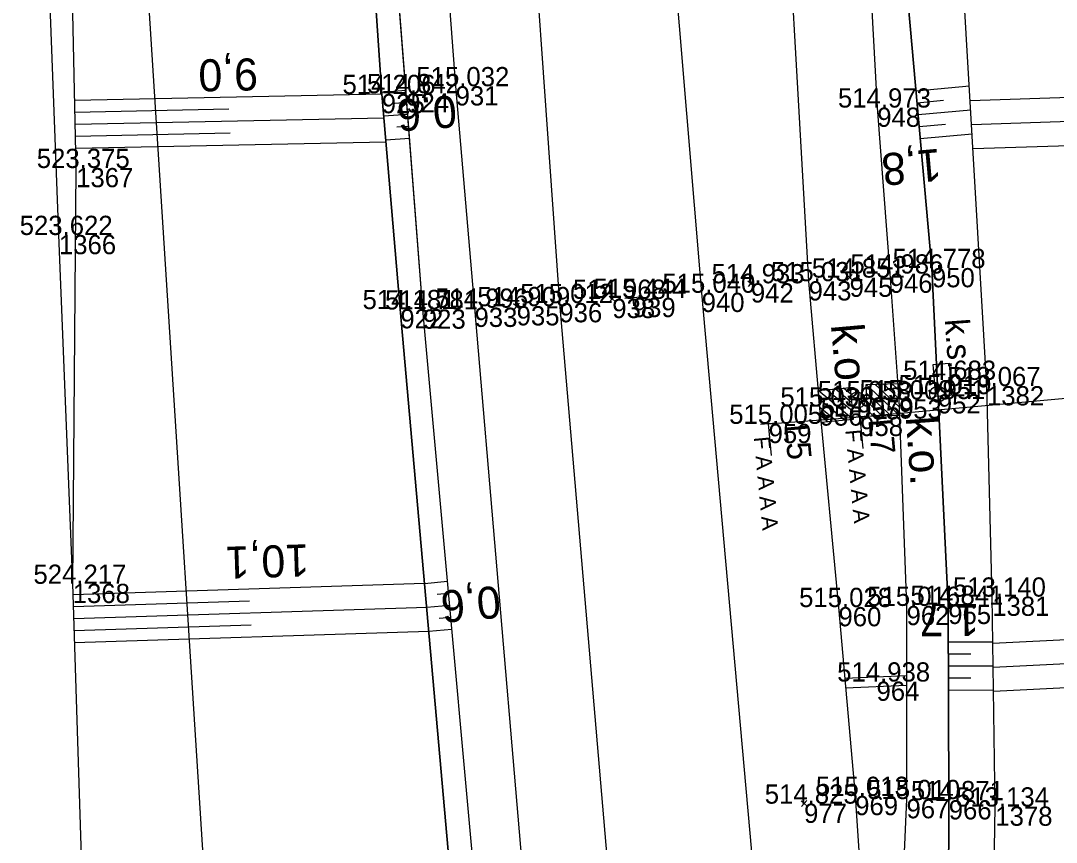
# Model space of a CAD drawing. Extents: x -1234191 to 23050, y -1290331 to -741191.
# Drawn here: x -865468.5 to -865403.9, y -1105253.5 to -1105202.3 of the extents above; entities that cross this region are included whole.
import ezdxf

# ---------------------------------------------------------------- set-up
doc = ezdxf.new("R2010")
doc.units = 0
for name, color, linetype in [('Vrstva 1', 7, 'Continuous'), ('Vrstva 13', 7, 'Continuous'), ('Vrstva 17', 7, 'Continuous'), ('Vrstva 25', 7, 'Continuous'), ('Vrstva 27', 7, 'Continuous'), ('Vrstva 3', 7, 'Continuous'), ('Vrstva 4', 7, 'Continuous'), ('Vrstva 48', 7, 'Continuous'), ('Vrstva 49', 7, 'Continuous'), ('Vrstva 53', 7, 'Continuous'), ('Vrstva 6', 7, 'Continuous'), ('Vrstva 60', 7, 'Continuous'), ('Vrstva 61', 7, 'Continuous'), ('Vrstva 7', 7, 'Continuous')]:
    doc.layers.add(name, color=color, linetype=linetype)

msp = doc.modelspace()

# ---------------------------------------------------------------- linework, layer by layer
at = {"layer": 'Vrstva 1'}
for points in [[(-865441.571, -1105127.548), (-865443.346, -1105156.022), (-865442.927, -1105186.15), (-865441.41, -1105206.355), (-865440.23, -1105220.175), (-865436.053, -1105269.228), (-865435.195, -1105279.381), (-865434.088, -1105290.386), (-865432.547, -1105301.393), (-865430.429, -1105313.208), (-865427.548, -1105327.685), (-865424.317, -1105344.019)], [(-865434.948, -1105128.258), (-865437.242, -1105156.147), (-865437.564, -1105168.172), (-865437.315, -1105186.096), (-865434.934, -1105219.886), (-865430.726, -1105269.049), (-865429.004, -1105289.079), (-865428.37, -1105296.444), (-865427.42, -1105307.516), (-865425.728, -1105327.455), (-865424.317, -1105344.019), (-865422.907, -1105360.575), (-865422.781, -1105362.095)], [(-865427.484, -1105128.881), (-865429.29, -1105156.421), (-865428.85, -1105185.898), (-865426.055, -1105219.244), (-865421.666, -1105268.325), (-865421.067, -1105275.219), (-865419.207, -1105295.97), (-865418.383, -1105307.829), (-865417.573, -1105324.42)], [(-865418.889, -1105130.073), (-865420.897, -1105156.736), (-865421.248, -1105186.037), (-865419.384, -1105218.523), (-865418.692, -1105226.336), (-865417.52, -1105238.857), (-865416.476, -1105250.644), (-865415.647, -1105263.122), (-865414.829, -1105279.745)], [(-865413.892, -1105131.231), (-865415.794, -1105156.578), (-865416.09, -1105189.864), (-865415.098, -1105207.686), (-865414.323, -1105218.045), (-865413.747, -1105225.897), (-865413.272, -1105238.786), (-865413.274, -1105250.84), (-865413.808, -1105263.148), (-865414.829, -1105279.745)]]:
    msp.add_lwpolyline(points, dxfattribs=at)
at = {"layer": 'Vrstva 13'}
for points in [[(-865413.433, -1105331.673), (-865411.411, -1105307.747), (-865409.512, -1105284.911), (-865408.016, -1105263.36), (-865407.915, -1105261.831), (-865407.732, -1105251.306), (-865407.925, -1105238.206), (-865408.254, -1105225.07), (-865409.729, -1105199.857), (-865410.497, -1105181.794), (-865410.222, -1105163.654), (-865407.266, -1105129.549), (-865403.874, -1105107.181), (-865399.104, -1105083.205), (-865391.47, -1105057.623), (-865383.107, -1105034.552), (-865371.678, -1105010.683), (-865361.121, -1104991.587), (-865347.403, -1104971.551), (-865334.26, -1104954.827), (-865316.011, -1104935.138), (-865304.272, -1104923.986), (-865286.053, -1104908.764)], [(-865436.355, -1105302.025), (-865439.103, -1105283.937), (-865440.491, -1105269.562), (-865444.858, -1105220.264), (-865446.015, -1105206.84), (-865447.461, -1105185.477), (-865447.796, -1105156.012), (-865446.122, -1105130.014), (-865447.175, -1105127.09), (-865446.164, -1105119.269), (-865446.324, -1105117.738), (-865445.349, -1105114.667), (-865444.175, -1105106.198), (-865442.655, -1105096.619)]]:
    msp.add_lwpolyline(points, dxfattribs=at)
at = {"layer": 'Vrstva 17'}
msp.add_lwpolyline([(-865440.024, -1105362.568), (-865440.948, -1105350.419), (-865442.441, -1105333.554), (-865444.21, -1105322.31), (-865462.564, -1105304.913), (-865463.714, -1105278.723), (-865464.651, -1105257.681), (-865465.298, -1105237.406), (-865466.161, -1105215.637), (-865467.198, -1105188.109), (-865467.959, -1105161.216), (-865460.995, -1105122.061), (-865456.243, -1105096.706), (-865453.694, -1105077.206), (-865448.895, -1105043.52)], dxfattribs=at)
at = {"layer": 'Vrstva 25'}
msp.add_lwpolyline([(-865411.6, -1105223.716), (-865410.603, -1105223.643), (-865410.456, -1105225.638), (-865411.453, -1105225.711), (-865411.6, -1105223.716)], dxfattribs=at)
at = {"layer": 'Vrstva 27'}
for p, q in [((-865411.323, -1105225.525), (-865411.315, -1105225.625)), ((-865416.354, -1105225.895), (-865416.346, -1105225.995))]:
    msp.add_line(p, q, dxfattribs=at)
for centre in [(-865416.35, -1105225.945), (-865411.319, -1105225.575)]:
    msp.add_circle(centre, 0.5, dxfattribs=at)
at = {"layer": 'Vrstva 3'}
for p, q in [((-865415.782, -1105224.971), (-865413.71, -1105226.896)), ((-865415.253, -1105224.952), (-865413.73, -1105226.367)), ((-865414.722, -1105224.932), (-865413.749, -1105225.836)), ((-865414.193, -1105224.913), (-865413.769, -1105225.306)), ((-865416.608, -1105227.145), (-865418.785, -1105225.34)), ((-865416.657, -1105226.618), (-865418.258, -1105225.291)), ((-865416.706, -1105226.089), (-865417.729, -1105225.241)), ((-865416.756, -1105225.561), (-865417.201, -1105225.192)), ((-865415.763, -1105225.501), (-865414.24, -1105226.916)), ((-865417.135, -1105227.195), (-865418.736, -1105225.868)), ((-865415.743, -1105226.032), (-865414.77, -1105226.935)), ((-865417.664, -1105227.244), (-865418.686, -1105226.397)), ((-865418.192, -1105227.294), (-865418.637, -1105226.924)), ((-865415.724, -1105226.561), (-865415.3, -1105226.955))]:
    msp.add_line(p, q, dxfattribs=at)
for points in [[(-865413.784, -1105224.898), (-865413.71, -1105226.896), (-865415.709, -1105226.97), (-865415.782, -1105224.971)], [(-865418.599, -1105227.332), (-865418.785, -1105225.34), (-865416.794, -1105225.154), (-865416.608, -1105227.145)]]:
    msp.add_lwpolyline(points, close=True, dxfattribs=at)
at = {"layer": 'Vrstva 4'}
for points in [[(-865426.155, -1105368.12), (-865426.668, -1105362.407), (-865429.114, -1105338.123), (-865433.028, -1105319.492), (-865435.927, -1105302.018), (-865438.193, -1105282.679), (-865438.981, -1105269.51), (-865443.453, -1105220.286), (-865444.491, -1105206.788), (-865446.148, -1105185.515), (-865446.491, -1105156.099), (-865443.766, -1105128.394), (-865443.698, -1105127.375), (-865441.144, -1105106.64), (-865435.776, -1105078.309), (-865428.102, -1105049.433), (-865418.029, -1105021.359), (-865405.439, -1104994.15), (-865406.275, -1104993.706), (-865402.988, -1104987.737), (-865401.606, -1104987.788)], [(-865415.794, -1105407.513), (-865415.455, -1105367.235), (-865415.891, -1105361.522), (-865415.741, -1105360.39), (-865415.629, -1105358.645), (-865415.886, -1105341.269), (-865413.741, -1105315.983), (-865411.857, -1105285.664), (-865410.674, -1105263.199), (-865410.639, -1105250.909), (-865410.672, -1105238.715), (-865411.687, -1105217.701), (-865413.272, -1105200.005), (-865413.874, -1105181.2), (-865413.543, -1105163.549), (-865410.805, -1105129.725)]]:
    msp.add_lwpolyline(points, dxfattribs=at)
at = {"layer": 'Vrstva 48'}
for p, q in [((-865465.176, -1105207.222), (-865446.016, -1105206.82)), ((-865444.512, -1105206.618), (-865446.022, -1105206.735)), ((-865412.678, -1105206.633), (-865409.35, -1105206.335)), ((-865393.129, -1105206.728), (-865409.295, -1105207.271)), ((-865444.454, -1105207.365), (-865445.207, -1105207.424)), ((-865412.611, -1105207.38), (-865410.959, -1105207.232)), ((-865465.16, -1105207.972), (-865455.556, -1105207.77)), ((-865444.396, -1105208.113), (-865445.895, -1105208.229)), ((-865412.545, -1105208.127), (-865409.262, -1105207.833)), ((-865393.079, -1105208.227), (-865409.208, -1105208.769)), ((-865465.144, -1105208.722), (-865445.888, -1105208.318)), ((-865444.339, -1105208.861), (-865445.085, -1105208.919)), ((-865412.478, -1105208.874), (-865410.848, -1105208.728)), ((-865465.129, -1105209.471), (-865455.476, -1105209.269)), ((-865412.411, -1105209.621), (-865409.175, -1105209.331)), ((-865465.113, -1105210.221), (-865445.759, -1105209.815)), ((-865444.281, -1105209.609), (-865445.766, -1105209.724)), ((-865393.028, -1105209.726), (-865409.12, -1105210.267)), ((-865441.91, -1105237.269), (-865443.34, -1105237.399)), ((-865465.277, -1105238.064), (-865443.343, -1105237.364)), ((-865465.253, -1105238.814), (-865454.265, -1105238.463)), ((-865441.842, -1105238.016), (-865442.558, -1105238.081)), ((-865465.229, -1105239.563), (-865443.211, -1105238.861)), ((-865441.774, -1105238.762), (-865443.208, -1105238.893)), ((-865441.707, -1105239.509), (-865442.424, -1105239.575)), ((-865465.205, -1105240.313), (-865454.175, -1105239.961)), ((-865465.181, -1105241.063), (-865443.078, -1105240.357)), ((-865441.639, -1105240.256), (-865443.075, -1105240.387)), ((-865391.831, -1105240.309), (-865407.882, -1105241.129)), ((-865410.666, -1105241.034), (-865407.883, -1105241.026)), ((-865410.664, -1105241.784), (-865409.268, -1105241.78)), ((-865391.754, -1105241.807), (-865407.86, -1105242.63)), ((-865410.662, -1105242.534), (-865407.861, -1105242.526)), ((-865410.66, -1105243.284), (-865409.255, -1105243.28)), ((-865391.678, -1105243.306), (-865407.838, -1105244.13)), ((-865410.658, -1105244.034), (-865407.839, -1105244.026))]:
    msp.add_line(p, q, dxfattribs=at)
at = {"layer": 'Vrstva 49'}
for p, q in [((-865423.176, -1105218.491), (-865422.794, -1105218.813)), ((-865422.824, -1105218.461), (-865423.146, -1105218.843)), ((-865417.013, -1105218.134), (-865416.635, -1105218.46)), ((-865416.661, -1105218.108), (-865416.987, -1105218.486)), ((-865431.823, -1105219.458), (-865431.445, -1105219.786)), ((-865431.47, -1105219.433), (-865431.798, -1105219.811)), ((-865437.791, -1105219.919), (-865437.409, -1105220.241)), ((-865437.439, -1105219.889), (-865437.761, -1105220.271)), ((-865419.851, -1105250.96), (-865419.475, -1105251.29)), ((-865419.498, -1105250.937), (-865419.828, -1105251.313))]:
    msp.add_line(p, q, dxfattribs=at)
for points in [[(-865415.418, -1105358.8), (-865414.125, -1105346.616), (-865413.248, -1105337.101), (-865412.974, -1105331.531), (-865413.245, -1105331.434), (-865411.411, -1105307.747), (-865409.512, -1105284.911), (-865408.016, -1105263.36), (-865407.915, -1105261.831), (-865407.732, -1105251.306), (-865407.925, -1105238.206), (-865408.254, -1105225.07), (-865409.729, -1105199.857), (-865410.497, -1105181.794), (-865410.222, -1105163.654), (-865407.266, -1105129.549), (-865403.874, -1105107.181), (-865399.104, -1105083.205), (-865391.47, -1105057.623), (-865383.107, -1105034.552), (-865371.678, -1105010.683), (-865361.121, -1104991.587), (-865347.403, -1104971.551)], [(-865440.215, -1105363.474), (-865440.024, -1105362.568), (-865440.948, -1105350.419), (-865442.441, -1105333.554), (-865442.36, -1105322.681), (-865460.47, -1105300.077), (-865462.475, -1105280.59), (-865464.651, -1105257.681), (-865465.298, -1105237.406), (-865465.087, -1105211.457), (-865465.574, -1105188.228), (-865464.694, -1105161.872), (-865463.713, -1105151.73), (-865460.571, -1105131.866), (-865457.255, -1105115.233), (-865455.217, -1105095.552), (-865452.543, -1105077.657), (-865448.148, -1105048.121), (-865447.741, -1105040.612)], [(-865433.028, -1105319.492), (-865435.927, -1105302.018), (-865438.193, -1105282.679), (-865438.981, -1105269.51), (-865443.453, -1105220.286), (-865446.148, -1105185.515), (-865446.491, -1105156.099), (-865444.797, -1105128.37), (-865444.702, -1105127.383), (-865445.55, -1105127.295), (-865446.387, -1105127.258)], [(-865446.122, -1105130.014), (-865447.796, -1105156.012), (-865447.461, -1105185.477), (-865446.015, -1105206.84), (-865444.858, -1105220.264), (-865440.491, -1105269.562), (-865439.103, -1105283.937), (-865436.355, -1105302.025), (-865437.253, -1105301.924), (-865434.038, -1105321.775), (-865429.995, -1105338.498), (-865431.357, -1105339.036), (-865432.909, -1105338.977), (-865432.715, -1105341.457), (-865431.291, -1105341.242), (-865429.453, -1105362.626), (-865440.215, -1105363.474)], [(-865410.805, -1105129.725), (-865413.543, -1105163.549), (-865413.874, -1105181.2), (-865413.272, -1105200.005), (-865411.687, -1105217.701), (-865410.672, -1105238.715), (-865410.639, -1105250.909), (-865410.674, -1105263.199), (-865411.857, -1105285.664), (-865413.741, -1105315.983), (-865413.433, -1105331.673)]]:
    msp.add_lwpolyline(points, dxfattribs=at)
at = {"layer": 'Vrstva 53'}
msp.add_lwpolyline([(-865401.73, -1105642.98), (-865417.63, -1105585.969), (-865424.489, -1105550.459), (-865433.05, -1105459.11), (-865432.13, -1105450.639), (-865436.38, -1105418.03), (-865442.369, -1105372.04), (-865443.529, -1105360.94), (-865451.449, -1105359.03), (-865457.01, -1105352.36), (-865460.159, -1105345.639), (-865461.75, -1105336.51), (-865458.39, -1105309.04), (-865454.409, -1105297.45), (-865462.17, -1105175.639), (-865449.109, -1105046.26), (-865448.859, -1105042.879)], dxfattribs=at)
at = {"layer": 'Vrstva 6'}
for p, q in [((-865415.67, -1105226.936), (-865416.666, -1105227.03)), ((-865415.983, -1105228.954), (-865416.168, -1105226.983)), ((-865421.382, -1105227.377), (-865422.378, -1105227.471)), ((-865421.695, -1105229.395), (-865421.88, -1105227.424))]:
    msp.add_line(p, q, dxfattribs=at)
msp.add_lwpolyline([(-865421.88, -1105227.424), (-865416.168, -1105226.983), (-865363.678, -1105222.219)], dxfattribs=at)
at = {"layer": 'Vrstva 60'}
for p, q in [((-865446.015, -1105206.84), (-865446.015, -1105206.84)), ((-865444.491, -1105206.788), (-865444.491, -1105206.788)), ((-865441.41, -1105206.355), (-865441.41, -1105206.355)), ((-865415.098, -1105207.686), (-865415.098, -1105207.686)), ((-865465.087, -1105211.457), (-865465.087, -1105211.457)), ((-865466.161, -1105215.637), (-865466.161, -1105215.637)), ((-865411.687, -1105217.701), (-865411.687, -1105217.701)), ((-865419.384, -1105218.523), (-865419.384, -1105218.523)), ((-865416.824, -1105218.297), (-865416.824, -1105218.297)), ((-865414.323, -1105218.045), (-865414.323, -1105218.045)), ((-865422.985, -1105218.652), (-865422.985, -1105218.652)), ((-865431.634, -1105219.622), (-865431.634, -1105219.622)), ((-865430.353, -1105219.561), (-865430.353, -1105219.561)), ((-865426.055, -1105219.244), (-865426.055, -1105219.244)), ((-865444.858, -1105220.264), (-865444.858, -1105220.264)), ((-865443.453, -1105220.286), (-865443.453, -1105220.286)), ((-865440.23, -1105220.175), (-865440.23, -1105220.175)), ((-865437.6, -1105220.08), (-865437.6, -1105220.08)), ((-865434.934, -1105219.886), (-865434.934, -1105219.886)), ((-865411.028, -1105224.677), (-865411.028, -1105224.677)), ((-865411.319, -1105225.575), (-865411.319, -1105225.575)), ((-865408.254, -1105225.07), (-865408.254, -1105225.07)), ((-865418.692, -1105226.336), (-865418.692, -1105226.336)), ((-865416.35, -1105225.945), (-865416.35, -1105225.945)), ((-865413.747, -1105225.897), (-865413.747, -1105225.897)), ((-865416.168, -1105226.983), (-865416.168, -1105226.983)), ((-865421.88, -1105227.424), (-865421.88, -1105227.424)), ((-865465.298, -1105237.406), (-865465.298, -1105237.406)), ((-865407.925, -1105238.206), (-865407.925, -1105238.206)), ((-865417.52, -1105238.857), (-865417.52, -1105238.857)), ((-865413.272, -1105238.786), (-865413.272, -1105238.786)), ((-865410.672, -1105238.715), (-865410.672, -1105238.715)), ((-865415.145, -1105243.506), (-865415.145, -1105243.506)), ((-865416.476, -1105250.644), (-865416.476, -1105250.644)), ((-865413.274, -1105250.84), (-865413.274, -1105250.84)), ((-865419.663, -1105251.125), (-865419.663, -1105251.125)), ((-865410.639, -1105250.909), (-865410.639, -1105250.909)), ((-865407.732, -1105251.306), (-865407.732, -1105251.306))]:
    msp.add_line(p, q, dxfattribs=at)
at = {"layer": 'Vrstva 7'}
for p, q in [((-865430.395, -1105219.063), (-865430.311, -1105220.059)), ((-865429.855, -1105219.519), (-865430.851, -1105219.603)), ((-865417.127, -1105243.293), (-865413.273, -1105243.123)), ((-865417.074, -1105243.891), (-865413.273, -1105243.724))]:
    msp.add_line(p, q, dxfattribs=at)

# ---------------------------------------------------------------- texts
at = {"layer": 'Vrstva 25'}
msp.add_text('k.s.', height=1.5, rotation=274.19554, dxfattribs=at).set_placement((-865410.89, -1105220.914))
at = {"layer": 'Vrstva 27'}
for rotation, p in [(275.0615, (-865417.994, -1105221.252)), (274.19554, (-865413.32, -1105227.012))]:
    msp.add_text('k.o.', height=2, rotation=rotation, dxfattribs=at).set_placement(p)
at = {"layer": 'Vrstva 48'}
for s, rotation, p in [('9,0', 181.20104, (-865453.76, -1105204.607)), ('0,6', 184.39741, (-865441.422, -1105206.905)), ('1,8', 185.11823, (-865411.195, -1105210.246)), ('10,1', 181.82776, (-865450.585, -1105234.932)), ('0,6', 185.19107, (-865438.694, -1105237.52)), ('1,7', 180.15506, (-865408.736, -1105238.67))]:
    msp.add_text(s, height=2, rotation=rotation, dxfattribs=at).set_placement(p)
at = {"layer": 'Vrstva 6'}
for s, height, p in [('L5', 1.5, (-865420.881, -1105227.502)), ('L7', 1.5, (-865415.656, -1105227.159)), ('  F A A A A ', 1, (-865422.876, -1105227.517)), ('  F A A A A ', 1, (-865417.164, -1105227.076))]:
    msp.add_text(s, height=height, rotation=275.34746, dxfattribs=at).set_placement(p)
at = {"layer": 'Vrstva 60'}
for s, p in [('925', (-865446.015, -1105208.04)), ('924', (-865444.491, -1105207.988)), ('931', (-865441.41, -1105207.555)), ('948', (-865415.098, -1105208.886)), ('1367', (-865465.087, -1105212.657)), ('1366', (-865466.161, -1105216.837)), ('950', (-865411.687, -1105218.901)), ('943', (-865419.384, -1105219.723)), ('945', (-865416.824, -1105219.497)), ('946', (-865414.323, -1105219.245)), ('940', (-865426.055, -1105220.444)), ('942', (-865422.985, -1105219.852)), ('936', (-865434.934, -1105221.086)), ('938', (-865431.634, -1105220.822)), ('939', (-865430.353, -1105220.761)), ('922', (-865444.858, -1105221.464)), ('923', (-865443.453, -1105221.486)), ('933', (-865440.23, -1105221.375)), ('935', (-865437.6, -1105221.28)), ('951', (-865411.028, -1105225.877)), ('952', (-865411.319, -1105226.775)), ('1382', (-865408.254, -1105226.27)), ('956', (-865418.692, -1105227.536)), ('955', (-865416.35, -1105227.145)), ('953', (-865413.747, -1105227.097)), ('958', (-865416.168, -1105228.183)), ('959', (-865421.88, -1105228.624)), ('1368', (-865465.298, -1105238.606)), ('1381', (-865407.925, -1105239.406)), ('960', (-865417.52, -1105240.057)), ('962', (-865413.272, -1105239.986)), ('965', (-865410.672, -1105239.915)), ('964', (-865415.145, -1105244.706)), ('969', (-865416.476, -1105251.844)), ('967', (-865413.274, -1105252.04)), ('966', (-865410.639, -1105252.109)), ('977', (-865419.663, -1105252.325)), ('1378', (-865407.732, -1105252.506))]:
    msp.add_text(s, height=1.2, dxfattribs=at).set_placement(p)
at = {"layer": 'Vrstva 61'}
for s, p in [('514.206', (-865448.467, -1105206.84)), ('514.842', (-865446.939, -1105206.788)), ('515.032', (-865443.858, -1105206.355)), ('514.973', (-865417.55, -1105207.686)), ('523.375', (-865467.543, -1105211.457)), ('523.622', (-865468.609, -1105215.637)), ('514.778', (-865414.141, -1105217.701)), ('514.851', (-865419.181, -1105218.297)), ('514.986', (-865416.775, -1105218.045)), ('514.933', (-865425.437, -1105218.652)), ('515.031', (-865421.741, -1105218.523)), ('514.968', (-865434.088, -1105219.622)), ('515.444', (-865432.804, -1105219.561)), ('515.040', (-865428.506, -1105219.244)), ('514.181', (-865447.215, -1105220.264)), ('514.781', (-865445.81, -1105220.286)), ('514.996', (-865442.682, -1105220.175)), ('514.909', (-865440.054, -1105220.08)), ('515.012', (-865437.382, -1105219.886)), ('514.683', (-865413.48, -1105224.677)), ('515.019', (-865413.773, -1105225.575)), ('513.067', (-865410.706, -1105225.07)), ('515.058', (-865418.804, -1105225.945)), ('515.009', (-865416.201, -1105225.897)), ('515.036', (-865421.144, -1105226.336)), ('515.005', (-865424.336, -1105227.424)), ('514.979', (-865418.622, -1105226.983)), ('524.217', (-865467.75, -1105237.406)), ('513.140', (-865410.376, -1105238.206)), ('515.028', (-865419.974, -1105238.857)), ('515.016', (-865415.724, -1105238.786)), ('514.841', (-865413.029, -1105238.715)), ('514.938', (-865417.599, -1105243.506)), ('515.013', (-865418.928, -1105250.644)), ('514.825', (-865422.119, -1105251.125)), ('515.010', (-865415.725, -1105250.84)), ('514.871', (-865412.996, -1105250.909)), ('513.134', (-865410.183, -1105251.306))]:
    msp.add_text(s, height=1.2, dxfattribs=at).set_placement(p)

doc.saveas('drawing.dxf')
